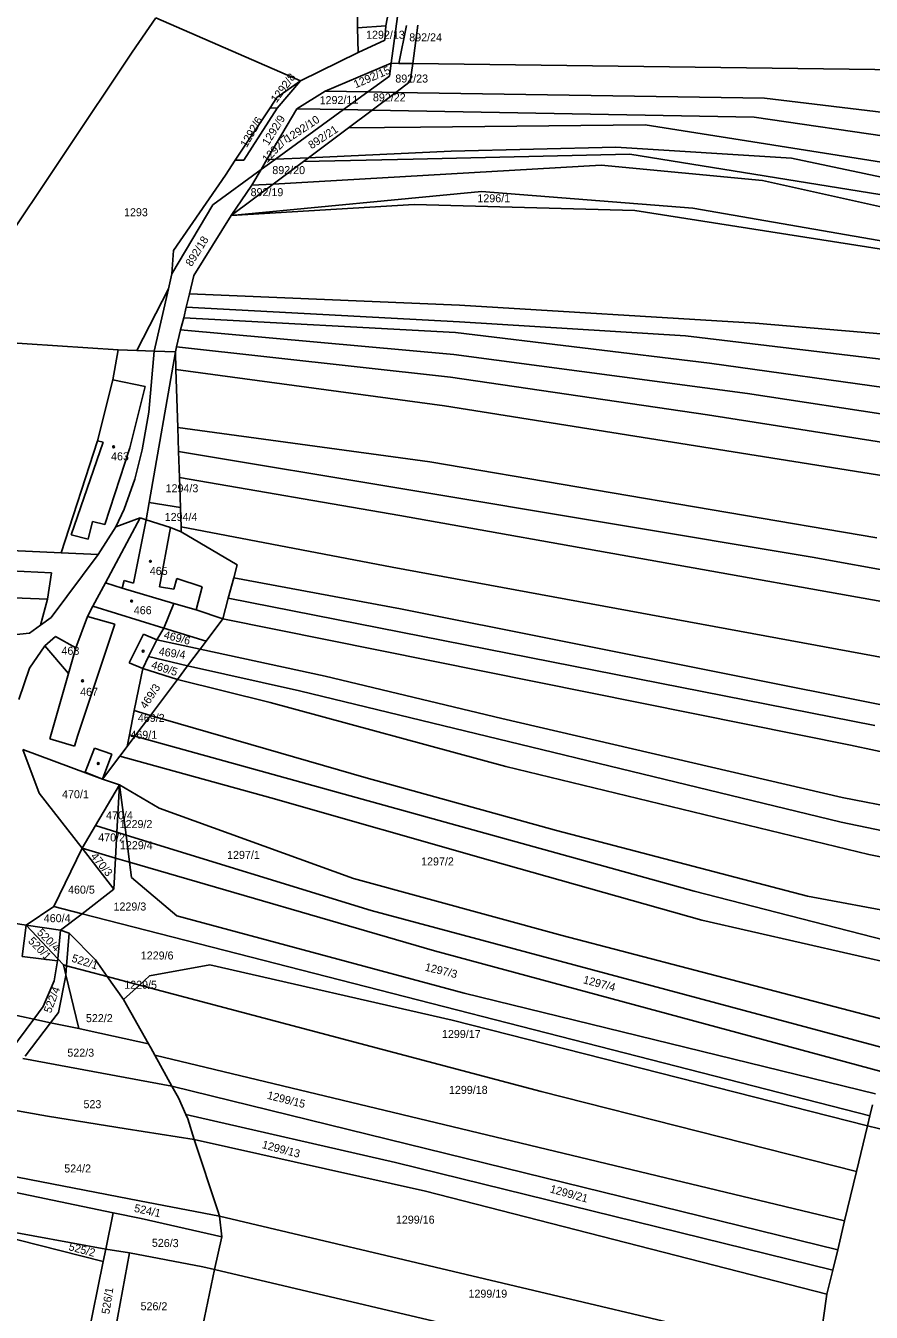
# Model space of a CAD drawing. Extents: x -563148 to -561712, y -1182311 to -1179502.
# Drawn here: x -562191.4 to -562032.9, y -1181013 to -1180771.9 of the extents above; entities that cross this region are included whole.
import ezdxf

# ---------------------------------------------------------------- set-up
doc = ezdxf.new("R2010")
doc.units = 0
for name, color, linetype in [('Vrstva 55', 7, 'Continuous'), ('Vrstva 56', 7, 'Continuous'), ('Vrstva 57', 7, 'Continuous')]:
    doc.layers.add(name, color=color, linetype=linetype)

msp = doc.modelspace()

# ---------------------------------------------------------------- linework, layer by layer
at = {"layer": 'Vrstva 55'}
for p, q in [((-562122.89, -1180778.98), (-562117.34, -1180737.63)), ((-562129.23, -1180772.34), (-562129.23, -1180767.77)), ((-562123.87, -1180771.98), (-562123, -1180767.42)), ((-562167.01, -1180770.45), (-562171.43, -1180776.88)), ((-562139.89, -1180782.24), (-562167.01, -1180770.45)), ((-562129.23, -1180772.34), (-562123.87, -1180771.98)), ((-562129.23, -1180772.34), (-562129.1, -1180776.97)), ((-562124.08, -1180774.62), (-562123.87, -1180771.98)), ((-562121.44, -1180779), (-562120.05, -1180771.91)), ((-562118.86, -1180779.04), (-562117.9, -1180771.87)), ((-562124.08, -1180774.62), (-562129.1, -1180776.97)), ((-562171.43, -1180776.88), (-562206.5, -1180829.39)), ((-562129.1, -1180776.97), (-562139.89, -1180782.24)), ((-562135.25, -1180784.23), (-562122.89, -1180778.98)), ((-562123.21, -1180781.4), (-562122.89, -1180778.98)), ((-562122.89, -1180778.98), (-562121.44, -1180779)), ((-562121.44, -1180779), (-562118.86, -1180779.04)), ((-562119.31, -1180782.42), (-562118.86, -1180779.04)), ((-562118.86, -1180779.04), (-562006.69, -1180780.45)), ((-562139.89, -1180782.24), (-562144.32, -1180785.42)), ((-562144.26, -1180787.42), (-562139.89, -1180782.24)), ((-562127.28, -1180784.36), (-562123.21, -1180781.4)), ((-562122.01, -1180784.44), (-562119.31, -1180782.42)), ((-562145.6, -1180787.34), (-562144.32, -1180785.42)), ((-562140.59, -1180787.49), (-562135.25, -1180784.23)), ((-562135.25, -1180784.23), (-562127.28, -1180784.36)), ((-562131.81, -1180787.65), (-562127.28, -1180784.36)), ((-562127.28, -1180784.36), (-562122.01, -1180784.44)), ((-562126.44, -1180787.75), (-562122.01, -1180784.44)), ((-562122.01, -1180784.44), (-562052.93, -1180785.54)), ((-562052.93, -1180785.54), (-562008.25, -1180790.88)), ((-562152.11, -1180797.15), (-562145.6, -1180787.34)), ((-562150.48, -1180797.15), (-562144.26, -1180787.42)), ((-562146.17, -1180797), (-562140.59, -1180787.49)), ((-562144.26, -1180787.42), (-562145.6, -1180787.34)), ((-562144.6, -1180796.95), (-562131.81, -1180787.65)), ((-562140.59, -1180787.49), (-562131.81, -1180787.65)), ((-562131.81, -1180787.65), (-562126.44, -1180787.75)), ((-562130.91, -1180791.09), (-562126.44, -1180787.75)), ((-562126.44, -1180787.75), (-562054.88, -1180789.05)), ((-562117.4, -1180790.95), (-562075.28, -1180790.5)), ((-562075.28, -1180790.5), (-562001.59, -1180802.15)), ((-562008.51, -1180795.83), (-562054.88, -1180789.05)), ((-562138.37, -1180796.67), (-562130.91, -1180791.09)), ((-562130.91, -1180791.09), (-562117.4, -1180790.95)), ((-562080.81, -1180794.67), (-562111.68, -1180795.46)), ((-562080.81, -1180794.67), (-562047.85, -1180796.76)), ((-562153.97, -1180799.96), (-562152.11, -1180797.15)), ((-562150.48, -1180797.15), (-562152.11, -1180797.15)), ((-562147.29, -1180798.91), (-562144.6, -1180796.95)), ((-562147.29, -1180798.91), (-562146.17, -1180797)), ((-562146.17, -1180797), (-562144.6, -1180796.95)), ((-562145.04, -1180801.65), (-562139.35, -1180797.4)), ((-562144.6, -1180796.95), (-562138.37, -1180796.67)), ((-562139.35, -1180797.4), (-562138.37, -1180796.67)), ((-562118.77, -1180796.93), (-562139.35, -1180797.4)), ((-562138.37, -1180796.67), (-562111.68, -1180795.46)), ((-562078.19, -1180796.02), (-562118.77, -1180796.93)), ((-562003.52, -1180808.08), (-562078.19, -1180796.02)), ((-562008.51, -1180805.1), (-562047.85, -1180796.76)), ((-562163.66, -1180814.06), (-562153.97, -1180799.96)), ((-562156.33, -1180805.48), (-562147.29, -1180798.91)), ((-562149.02, -1180801.84), (-562147.29, -1180798.91)), ((-562145.04, -1180801.65), (-562083.54, -1180798.06)), ((-562083.54, -1180798.06), (-562053.32, -1180800.93)), ((-562152.88, -1180807.51), (-562145.04, -1180801.65)), ((-562149.02, -1180801.84), (-562152.88, -1180807.51)), ((-562149.02, -1180801.84), (-562145.04, -1180801.65)), ((-562053.32, -1180800.93), (-562008.77, -1180810.83)), ((-562105.95, -1180803.02), (-562152.88, -1180807.51)), ((-562066.35, -1180806.14), (-562105.95, -1180803.02)), ((-562163.97, -1180818.43), (-562156.33, -1180805.48)), ((-562118.56, -1180805.46), (-562152.88, -1180807.51)), ((-562077.26, -1180806.57), (-562118.56, -1180805.46)), ((-562004.54, -1180817.94), (-562077.26, -1180806.57)), ((-562028.57, -1180812.66), (-562066.35, -1180806.14)), ((-562152.88, -1180807.51), (-562159.86, -1180818.75)), ((-562163.66, -1180814.06), (-562163.97, -1180818.43)), ((-562164.63, -1180821.25), (-562163.97, -1180818.43)), ((-562160.69, -1180822.16), (-562159.86, -1180818.75)), ((-562170.55, -1180832.79), (-562164.63, -1180821.25)), ((-562161.3, -1180824.67), (-562160.69, -1180822.16)), ((-562160.69, -1180822.16), (-562110.12, -1180824.28)), ((-562054.68, -1180827.69), (-562110.12, -1180824.28)), ((-562162.35, -1180828.96), (-562161.78, -1180826.65)), ((-562161.78, -1180826.65), (-562161.3, -1180824.67)), ((-562161.78, -1180826.65), (-562110.83, -1180829.45)), ((-562161.3, -1180824.67), (-562110.12, -1180827.42)), ((-562163.12, -1180832.1), (-562162.35, -1180828.96)), ((-562111.15, -1180833.57), (-562162.35, -1180828.96)), ((-562067.76, -1180830.04), (-562110.12, -1180827.42)), ((-562001.86, -1180832.13), (-562054.68, -1180827.69)), ((-562174.06, -1180832.68), (-562198.68, -1180831.05)), ((-562063.24, -1180835.2), (-562110.83, -1180829.45)), ((-562017.55, -1180836.06), (-562067.76, -1180830.04)), ((-562175.08, -1180838.32), (-562174.06, -1180832.68)), ((-562170.55, -1180832.79), (-562174.06, -1180832.68)), ((-562167.34, -1180832.9), (-562170.55, -1180832.79)), ((-562167.34, -1180832.9), (-562168.29, -1180844.33)), ((-562168.25, -1180861.26), (-562163.34, -1180833.03)), ((-562163.34, -1180833.03), (-562163.12, -1180832.1)), ((-562163.34, -1180833.03), (-562163.23, -1180836.39)), ((-562163.12, -1180832.1), (-562111.75, -1180837.82)), ((-562056.11, -1180840.85), (-562111.15, -1180833.57)), ((-561984.67, -1180846.19), (-562063.24, -1180835.2)), ((-562177.93, -1180849.7), (-562175.08, -1180838.32)), ((-562112.92, -1180843.18), (-562163.23, -1180836.39)), ((-562163.23, -1180836.39), (-562162.88, -1180847.25)), ((-562063.64, -1180844.88), (-562111.75, -1180837.82)), ((-562056.11, -1180840.85), (-561984.28, -1180851.82)), ((-561985.06, -1180863.59), (-562112.92, -1180843.18)), ((-562168.29, -1180844.33), (-562169.59, -1180851.43)), ((-561985.06, -1180857.18), (-562063.64, -1180844.88)), ((-562162.88, -1180847.25), (-562115.67, -1180853.64)), ((-562162.88, -1180847.25), (-562162.73, -1180851.75)), ((-562184.71, -1180870.69), (-562177.93, -1180849.7)), ((-562169.59, -1180851.43), (-562170.93, -1180856.89)), ((-562162.73, -1180851.75), (-562119.98, -1180858.88)), ((-562162.73, -1180851.75), (-562162.57, -1180856.63)), ((-562031.87, -1180867.9), (-562115.67, -1180853.64)), ((-562170.93, -1180856.89), (-562172.96, -1180862.56)), ((-562162.57, -1180856.63), (-562121.29, -1180863.72)), ((-562162.39, -1180862.24), (-562162.57, -1180856.63)), ((-562044.02, -1180871.56), (-562119.98, -1180858.88)), ((-562172.96, -1180862.56), (-562174.48, -1180865.86)), ((-562168.82, -1180864.54), (-562168.25, -1180861.26)), ((-562168.25, -1180861.26), (-562162.39, -1180862.24)), ((-562162.39, -1180862.24), (-562162.27, -1180865.82)), ((-562169.96, -1180864.16), (-562176.44, -1180876.33)), ((-562174.48, -1180865.86), (-562169.96, -1180864.16)), ((-562169.96, -1180864.16), (-562168.82, -1180864.54)), ((-562168.82, -1180864.54), (-562164.27, -1180865.95)), ((-561985.06, -1180888.05), (-562121.29, -1180863.72)), ((-562177.79, -1180871.05), (-562174.48, -1180865.86)), ((-562164.27, -1180865.95), (-562162.24, -1180866.77)), ((-562162.27, -1180865.82), (-562122.73, -1180873.39)), ((-562162.27, -1180865.82), (-562162.24, -1180866.77)), ((-562162.24, -1180866.77), (-562151.77, -1180872.98)), ((-562214.34, -1180869.34), (-562184.71, -1180870.69)), ((-562186.6, -1180882.85), (-562177.79, -1180871.05)), ((-562184.71, -1180870.69), (-562177.79, -1180871.05)), ((-561985.32, -1180882.03), (-562044.02, -1180871.56)), ((-562205.11, -1180873.54), (-562186.54, -1180874.44)), ((-562186.54, -1180874.44), (-562187.29, -1180879.42)), ((-562152.41, -1180875.39), (-562151.77, -1180872.98)), ((-562025.27, -1180891.38), (-562122.73, -1180873.39)), ((-562176.44, -1180876.33), (-562178.83, -1180880.72)), ((-562173.31, -1180877.33), (-562176.44, -1180876.33)), ((-562163.65, -1180880.23), (-562173.31, -1180877.33)), ((-562153.43, -1180879.23), (-562152.41, -1180875.39)), ((-562152.41, -1180875.39), (-562121.16, -1180881.24)), ((-562187.29, -1180879.42), (-562188.59, -1180884.28)), ((-562154.45, -1180883.1), (-562153.43, -1180879.23)), ((-562153.43, -1180879.23), (-562032.26, -1180903.08)), ((-562178.83, -1180880.72), (-562179.81, -1180882.67)), ((-562165.52, -1180884.82), (-562178.83, -1180880.72)), ((-562159.45, -1180881.38), (-562163.65, -1180880.23)), ((-562154.45, -1180883.1), (-562159.45, -1180881.38)), ((-562029.45, -1180899.49), (-562121.16, -1180881.24)), ((-562190.69, -1180885.79), (-562188.59, -1180884.28)), ((-562188.59, -1180884.28), (-562186.6, -1180882.85)), ((-562179.81, -1180882.67), (-562181.98, -1180888.51)), ((-562154.45, -1180883.1), (-562157.56, -1180887.26)), ((-562154.45, -1180883.1), (-562036.83, -1180906.75)), ((-562196.12, -1180886.33), (-562190.69, -1180885.79)), ((-562185.83, -1180886.41), (-562187.83, -1180888.16)), ((-562181.98, -1180888.51), (-562185.83, -1180886.41)), ((-562165.52, -1180884.82), (-562166.82, -1180887.05)), ((-562157.56, -1180887.26), (-562165.52, -1180884.82)), ((-562187.83, -1180888.16), (-562190.7, -1180892.33)), ((-562187.83, -1180888.16), (-562183.35, -1180893.32)), ((-562183.35, -1180893.32), (-562181.98, -1180888.51)), ((-562166.82, -1180887.05), (-562168.35, -1180890.13)), ((-562158.7, -1180888.78), (-562166.82, -1180887.05)), ((-562161.04, -1180891.91), (-562158.7, -1180888.78)), ((-562158.7, -1180888.78), (-562157.56, -1180887.26)), ((-562158.7, -1180888.78), (-562135.27, -1180893.82)), ((-562168.35, -1180890.13), (-562169.46, -1180892.38)), ((-562161.04, -1180891.91), (-562168.35, -1180890.13)), ((-562190.7, -1180892.33), (-562192.69, -1180898.2)), ((-562169.46, -1180892.38), (-562171.03, -1180900.29)), ((-562162.95, -1180894.45), (-562169.46, -1180892.38)), ((-562162.95, -1180894.45), (-562161.04, -1180891.91)), ((-562161.04, -1180891.91), (-562140.09, -1180896.56)), ((-562102.18, -1180901.77), (-562135.27, -1180893.82)), ((-562168.01, -1180901.2), (-562162.95, -1180894.45)), ((-562162.95, -1180894.45), (-562145.56, -1180898.77)), ((-562038.6, -1180921.2), (-562140.09, -1180896.56)), ((-562101.4, -1180910.76), (-562145.56, -1180898.77)), ((-562171.03, -1180900.29), (-562171.93, -1180904.8)), ((-562168.01, -1180901.2), (-562171.03, -1180900.29)), ((-562168.01, -1180901.2), (-562170.93, -1180905.1)), ((-562127.58, -1180912.85), (-562168.01, -1180901.2)), ((-562038.4, -1180916.56), (-562102.18, -1180901.77)), ((-562171.93, -1180904.8), (-562172.37, -1180907.01)), ((-562170.93, -1180905.1), (-562172.37, -1180907.01)), ((-562170.93, -1180905.1), (-562171.93, -1180904.8)), ((-562066.1, -1180934.09), (-562170.93, -1180905.1)), ((-562191.94, -1180907.54), (-562188.84, -1180915.78)), ((-562176.97, -1180913.15), (-562191.94, -1180907.54)), ((-562172.37, -1180907.01), (-562173.74, -1180908.84)), ((-561997.48, -1180915.25), (-562036.83, -1180906.75)), ((-562173.74, -1180908.84), (-562176.97, -1180913.15)), ((-562145.43, -1180916.63), (-562173.74, -1180908.84)), ((-562033.37, -1180927.22), (-562101.4, -1180910.76)), ((-562176.97, -1180913.15), (-562173.8, -1180914.2)), ((-562091.89, -1180922.75), (-562127.58, -1180912.85)), ((-562188.84, -1180915.78), (-562180.83, -1180926.08)), ((-562178.32, -1180921.84), (-562173.8, -1180914.2)), ((-562174.28, -1180923.09), (-562173.8, -1180914.2)), ((-562172.58, -1180923.61), (-562173.8, -1180914.2)), ((-562173.8, -1180914.2), (-562166.4, -1180918.59)), ((-562104.27, -1180928.36), (-562145.43, -1180916.63)), ((-561996.3, -1180924.8), (-562038.4, -1180916.56)), ((-562166.4, -1180918.59), (-562129.93, -1180931.74)), ((-562180.83, -1180926.08), (-562178.32, -1180921.84)), ((-562178.32, -1180921.84), (-562174.28, -1180923.09)), ((-562174.54, -1180927.91), (-562174.28, -1180923.09)), ((-562174.28, -1180923.09), (-562172.58, -1180923.61)), ((-562044.88, -1180935.06), (-562091.89, -1180922.75)), ((-561948.65, -1180940.03), (-562038.6, -1180921.2)), ((-562172.58, -1180923.61), (-562171.93, -1180928.67)), ((-562172.58, -1180923.61), (-562126.67, -1180937.74)), ((-562186.1, -1180936.98), (-562180.83, -1180926.08)), ((-562174.86, -1180933.77), (-562180.83, -1180926.08)), ((-562180.83, -1180926.08), (-562174.54, -1180927.91)), ((-562174.86, -1180933.77), (-562174.54, -1180927.91)), ((-562174.54, -1180927.91), (-562171.93, -1180928.67)), ((-561955.19, -1180943.17), (-562033.37, -1180927.22)), ((-562171.93, -1180928.67), (-562171.56, -1180931.56)), ((-562171.93, -1180928.67), (-562114.76, -1180945.3)), ((-562064.67, -1180939.56), (-562104.27, -1180928.36)), ((-562171.56, -1180931.56), (-562163.06, -1180938.76)), ((-562090.85, -1180942.43), (-562129.93, -1180931.74)), ((-562180.83, -1180938.34), (-562174.86, -1180933.77)), ((-562030.37, -1180943.3), (-562066.1, -1180934.09)), ((-561983.95, -1180946.31), (-562044.88, -1180935.06)), ((-562191.28, -1180940.46), (-562186.1, -1180936.98)), ((-562186.1, -1180936.98), (-562180.83, -1180938.34)), ((-562191.28, -1180940.46), (-562195.64, -1180939.8)), ((-562184.87, -1180941.43), (-562180.83, -1180938.34)), ((-562180.83, -1180938.34), (-562033.18, -1180976.23)), ((-562163.06, -1180938.76), (-562109.22, -1180953.2)), ((-562029.98, -1180963.66), (-562126.67, -1180937.74)), ((-562026.05, -1180948.4), (-562064.67, -1180939.56)), ((-562191.28, -1180940.46), (-562192.03, -1180946.33)), ((-562191.28, -1180940.46), (-562185.39, -1180946.78)), ((-562184.87, -1180941.43), (-562191.28, -1180940.46)), ((-562185.39, -1180946.78), (-562184.87, -1180941.43)), ((-562184.87, -1180941.43), (-562183.27, -1180942)), ((-562183.27, -1180942), (-562178.29, -1180946.99)), ((-562028.69, -1180958.65), (-562090.85, -1180942.43)), ((-562185.43, -1180947.18), (-562192.03, -1180946.33)), ((-562185.43, -1180947.18), (-562186.08, -1180950.94)), ((-562185.43, -1180947.18), (-562185.39, -1180946.78)), ((-562185.39, -1180946.78), (-562184.31, -1180947.94)), ((-562178.29, -1180946.99), (-562176.09, -1180950.12)), ((-562031.07, -1180967.89), (-562114.76, -1180945.3)), ((-562184.31, -1180947.94), (-562183.73, -1180948.1)), ((-562184.31, -1180947.94), (-562183.85, -1180949.82)), ((-562183.73, -1180948.1), (-562176.09, -1180950.12)), ((-562156.85, -1180947.9), (-562168.19, -1180949.99)), ((-562111.47, -1180958.3), (-562156.85, -1180947.9)), ((-562186.08, -1180950.94), (-562188.11, -1180955.71)), ((-562183.85, -1180949.82), (-562181.41, -1180959.88)), ((-562176.09, -1180950.12), (-562173.06, -1180954.43)), ((-562176.09, -1180950.12), (-562170.08, -1180951.72)), ((-562173.06, -1180954.43), (-562170.08, -1180951.72)), ((-562170.08, -1180951.72), (-562168.19, -1180949.99)), ((-562170.08, -1180951.72), (-562094.82, -1180971.68)), ((-562173.06, -1180954.43), (-562168.36, -1180962.73)), ((-562109.22, -1180953.2), (-562032.14, -1180972.07)), ((-562198.57, -1180956.26), (-562189.87, -1180958.09)), ((-562188.11, -1180955.71), (-562189.87, -1180958.09)), ((-562189.87, -1180958.09), (-562194.15, -1180963.88)), ((-562189.87, -1180958.09), (-562186.71, -1180958.76)), ((-562186.71, -1180958.76), (-562181.41, -1180959.88)), ((-562111.47, -1180958.3), (-562033.62, -1180978.06)), ((-562181.41, -1180959.88), (-562179.49, -1180960.28)), ((-562179.49, -1180960.28), (-562168.36, -1180962.73)), ((-562168.36, -1180962.73), (-562167.95, -1180963.46)), ((-562167.95, -1180963.46), (-562167.18, -1180964.85)), ((-562163.99, -1180970.65), (-562191.91, -1180965.45)), ((-562167.18, -1180964.85), (-562163.99, -1180970.65)), ((-562167.18, -1180964.85), (-562037.92, -1180995.9)), ((-562163.99, -1180970.65), (-562162.78, -1180972.83)), ((-562163.99, -1180970.65), (-562039.22, -1181001.3)), ((-562162.78, -1180972.83), (-562161.35, -1180975.98)), ((-562094.82, -1180971.68), (-562035.69, -1180986.66)), ((-562187.31, -1180976.28), (-562200.2, -1180973.96)), ((-562161.35, -1180975.98), (-562161, -1180976.75)), ((-562161.35, -1180975.98), (-562122.07, -1180984.95)), ((-562033.18, -1180976.23), (-562032.68, -1180974.16)), ((-562172.57, -1180978.63), (-562187.31, -1180976.28)), ((-562161, -1180976.75), (-562159.82, -1180980.66)), ((-562035.69, -1180986.66), (-562033.62, -1180978.06)), ((-562033.62, -1180978.06), (-562033.18, -1180976.23)), ((-562033.62, -1180978.06), (-562014.41, -1180982.94)), ((-562159.82, -1180980.66), (-562172.57, -1180978.63)), ((-562159.82, -1180980.66), (-562155.4, -1180994.02)), ((-562159.82, -1180980.66), (-562116.45, -1180990.32)), ((-562204.46, -1180985.49), (-562170.04, -1180992.12)), ((-562122.07, -1180984.95), (-562040.15, -1181005.16)), ((-562037.92, -1180995.9), (-562035.69, -1180986.66)), ((-562174.98, -1180994.37), (-562196.29, -1180989.97)), ((-562116.45, -1180990.32), (-562041.23, -1181009.65)), ((-562170.04, -1180992.12), (-562155.08, -1180995)), ((-562176.85, -1181003.54), (-562212.02, -1180994.63)), ((-562212.02, -1180994.63), (-562176.37, -1181001.18)), ((-562176.37, -1181001.18), (-562174.98, -1180994.37)), ((-562174.98, -1180994.37), (-562169.76, -1180995.45)), ((-562154.66, -1180998.87), (-562169.76, -1180995.45)), ((-562155.4, -1180994.02), (-562155.08, -1180995)), ((-562155.08, -1180995), (-562154.66, -1180998.87)), ((-562042.92, -1181021.51), (-562155.08, -1180995)), ((-562039.22, -1181001.3), (-562037.92, -1180995.9)), ((-562155.98, -1181005.04), (-562154.66, -1180998.87)), ((-562176.85, -1181003.54), (-562176.37, -1181001.18)), ((-562171.92, -1181001.89), (-562176.37, -1181001.18)), ((-562171.92, -1181001.89), (-562175.12, -1181019.01)), ((-562171.92, -1181001.89), (-562158.22, -1181004.51)), ((-562040.15, -1181005.16), (-562039.22, -1181001.3)), ((-562179.8, -1181017.99), (-562176.85, -1181003.54)), ((-562159.68, -1181022.42), (-562155.98, -1181005.04)), ((-562158.22, -1181004.51), (-562155.98, -1181005.04)), ((-562155.98, -1181005.04), (-562043.44, -1181031.45)), ((-562041.23, -1181009.65), (-562040.15, -1181005.16)), ((-562041.23, -1181009.65), (-562042.92, -1181021.51))]:
    msp.add_line(p, q, dxfattribs=at)
at = {"layer": 'Vrstva 56'}
for p, q in [((-562167.34, -1180832.9), (-562164.63, -1180821.25)), ((-562163.34, -1180833.03), (-562167.34, -1180832.9)), ((-562175.08, -1180838.32), (-562169.02, -1180839.56)), ((-562169.02, -1180839.56), (-562171.9, -1180851.04)), ((-562182.85, -1180867.36), (-562176.89, -1180849.99)), ((-562176.89, -1180849.99), (-562177.93, -1180849.7)), ((-562171.9, -1180851.04), (-562176.56, -1180865.41)), ((-562178.84, -1180864.83), (-562179.69, -1180868.14)), ((-562176.56, -1180865.41), (-562178.84, -1180864.83)), ((-562171.17, -1180876.39), (-562168.82, -1180864.54)), ((-562179.69, -1180868.14), (-562182.85, -1180867.36)), ((-562164.27, -1180865.95), (-562166.32, -1180877.1)), ((-562173.31, -1180877.33), (-562172.91, -1180875.93)), ((-562172.91, -1180875.93), (-562171.17, -1180876.39)), ((-562166.32, -1180877.1), (-562163.62, -1180877.52)), ((-562163.62, -1180877.52), (-562163.05, -1180875.55)), ((-562163.05, -1180875.55), (-562158.3, -1180877.1)), ((-562158.3, -1180877.1), (-562159.45, -1180881.38)), ((-562187.29, -1180879.42), (-562205.95, -1180878.59)), ((-562163.65, -1180880.23), (-562165.52, -1180884.82)), ((-562174.7, -1180884.06), (-562181.59, -1180904.88)), ((-562179.81, -1180882.67), (-562174.7, -1180884.06)), ((-562171.97, -1180891.34), (-562169.32, -1180885.94)), ((-562169.32, -1180885.94), (-562166.82, -1180887.05)), ((-562169.46, -1180892.38), (-562171.97, -1180891.34)), ((-562186.84, -1180905.54), (-562183.35, -1180893.32)), ((-562182.27, -1180906.92), (-562186.84, -1180905.54)), ((-562181.59, -1180904.88), (-562182.27, -1180906.92)), ((-562180.26, -1180911.84), (-562178.51, -1180907.35)), ((-562178.51, -1180907.35), (-562175.26, -1180908.42)), ((-562175.26, -1180908.42), (-562176.97, -1180913.15)), ((-562176.97, -1180913.15), (-562180.26, -1180911.84)), ((-562183.27, -1180942), (-562183.73, -1180948.1)), ((-562183.85, -1180949.82), (-562183.73, -1180948.1)), ((-562183.86, -1180949.9), (-562185.27, -1180956.88)), ((-562183.86, -1180949.9), (-562183.85, -1180949.82)), ((-562185.27, -1180956.88), (-562186.71, -1180958.76)), ((-562186.71, -1180958.76), (-562191.48, -1180965.01))]:
    msp.add_line(p, q, dxfattribs=at)
at = {"layer": 'Vrstva 57'}
for centre in [(-562174.91, -1180850.84), (-562168.02, -1180872.31), (-562171.54, -1180879.75), (-562169.38, -1180889.14), (-562180.74, -1180894.71), (-562177.78, -1180910.2)]:
    msp.add_circle(centre, 0.175, dxfattribs=at)

# ---------------------------------------------------------------- texts
for s, p in [('1292/13', (-562127.6, -1180774.38)), ('892/24', (-562119.51, -1180774.87)), ('892/23', (-562122.12, -1180782.59)), ('892/22', (-562126.32, -1180786.12)), ('892/20', (-562145.17, -1180799.75)), ('892/19', (-562149.24, -1180803.88)), ('1296/1', (-562106.74, -1180805.03)), ('1293', (-562172.96, -1180807.64)), ('463', (-562175.39, -1180853.38)), ('1294/3', (-562165.17, -1180859.37)), ('1294/4', (-562165.34, -1180864.74)), ('465', (-562168.13, -1180874.85)), ('466', (-562171.13, -1180882.22)), ('468', (-562184.68, -1180889.82)), ('467', (-562181.18, -1180897.51)), ('469/2', (-562170.37, -1180902.4)), ('469/1', (-562171.77, -1180905.56)), ('470/1', (-562184.57, -1180916.7)), ('470/4', (-562176.33, -1180920.65)), ('1229/2', (-562173.78, -1180922.29)), ('470/2', (-562177.79, -1180924.79)), ('1229/4', (-562173.72, -1180926.25)), ('1297/1', (-562153.65, -1180928.07)), ('1297/2', (-562117.29, -1180929.29)), ('460/5', (-562183.45, -1180934.58)), ('1229/3', (-562174.93, -1180937.74)), ('460/4', (-562188, -1180939.93)), ('1229/6', (-562169.82, -1180946.92)), ('1229/5', (-562172.92, -1180952.4)), ('522/2', (-562180.1, -1180958.66)), ('1299/17', (-562113.38, -1180961.63)), ('522/3', (-562183.58, -1180965.13)), ('1299/18', (-562112.07, -1180972.1)), ('523', (-562180.56, -1180974.78)), ('524/2', (-562184.16, -1180986.83)), ('1299/16', (-562122.01, -1180996.42)), ('1299/19', (-562108.41, -1181010.29)), ('526/2', (-562169.86, -1181012.65))]:
    msp.add_text(s, height=1.5, dxfattribs=at).set_placement(p)
for s, rotation, p in [('1292/8', 53.2807, (-562144.38, -1180786.49)), ('1292/15', 23.4985, (-562129.54, -1180783.69)), ('1292/11', 1.0007, (-562136.29, -1180786.67)), ('1292/6', 60.0524, (-562149.97, -1180794.88)), ('1292/9', 58.3803, (-562145.9, -1180794.52)), ('1292/10', 33.652, (-562142.19, -1180793.91)), ('1292/7', 46.4321, (-562146.14, -1180797.74)), ('892/21', 33.4551, (-562137.81, -1180795.12)), ('892/18', 57.7632, (-562160.3, -1180817.18)), ('469/6', 345.4424, (-562165.61, -1180886.72)), ('469/4', 351.6997, (-562166.53, -1180889.88)), ('469/5', 342.4112, (-562167.99, -1180892.31)), ('469/3', 56.5417, (-562168.84, -1180900.1)), ('470/3', 309.5445, (-562179.31, -1180927.64)), ('520/4', 315, (-562189.39, -1180942.01)), ('520/1', 314.2839, (-562191.04, -1180943.58)), ('522/1', 342.3133, (-562182.9, -1180947.29)), ('1297/3', 346.1116, (-562116.68, -1180948.98)), ('1297/4', 345.2893, (-562087.03, -1180951.35)), ('522/4', 69.4609, (-562186.66, -1180957.08)), ('1299/15', 345.7932, (-562146.24, -1180973)), ('1299/13', 345.1594, (-562147.21, -1180982.24)), ('1299/21', 344.524, (-562093.25, -1180990.55)), ('524/1', 347.7595, (-562171.16, -1180994.18)), ('525/2', 345.0858, (-562183.44, -1181001.36)), ('526/3', 359.1163, (-562167.75, -1181000.75)), ('526/1', 81.1441, (-562175.72, -1181013.46))]:
    msp.add_text(s, height=1.5, rotation=rotation, dxfattribs=at).set_placement(p)

doc.saveas('drawing.dxf')
